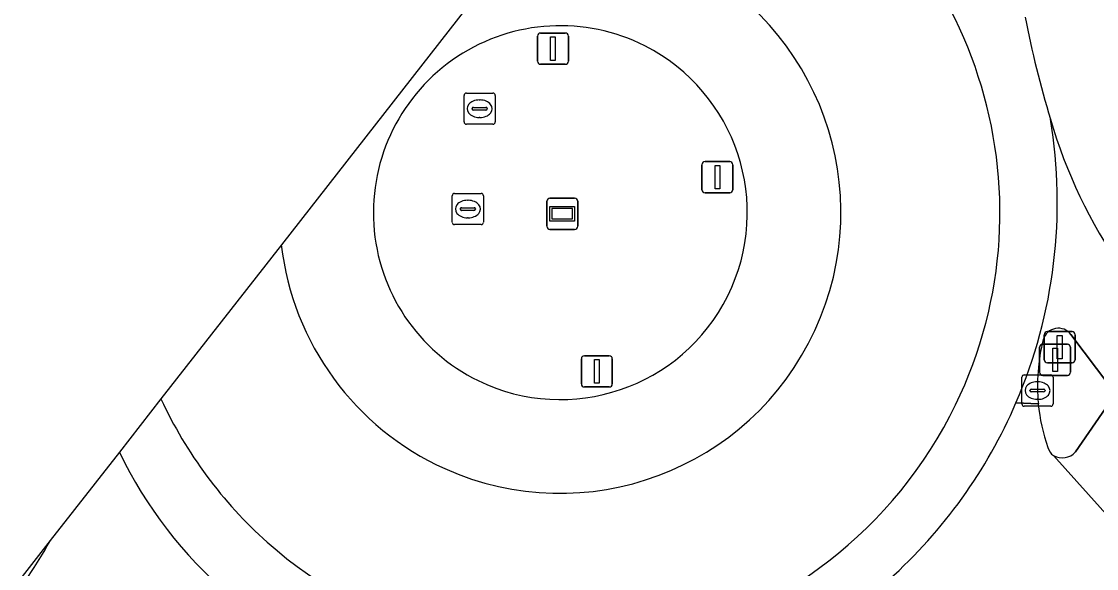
# Model space of a CAD drawing. Extents: x 155018 to 156648, y 383979 to 385733.
# Drawn here: x 155386.57 to 155421, y 385285.95 to 385303.48 of the extents above; entities that cross this region are included whole.
import ezdxf

# ---------------------------------------------------------------- set-up
doc = ezdxf.new("R2010")
doc.units = 0
for name, color, linetype in [('IMGEO_Berm_groen', 7, 'Continuous'), ('IMGEO_Groenvoorziening', 7, 'Continuous'), ('IMGEO_Kolk', 7, 'Continuous'), ('IMGEO_Lichtmast', 7, 'Continuous'), ('IMGEO_OVBaan_gesloten', 7, 'Continuous'), ('IMGEO_Rijbaan_lokaal_gesloten', 7, 'Continuous'), ('IMGEO_Rioolput', 7, 'Continuous'), ('IMGEO_Verkeersbordpaal', 7, 'Continuous'), ('IMGEO_Verkeerseiland_gesloten', 7, 'Continuous'), ('IMGEO_Voetpad_open', 7, 'Continuous'), ('IMGEO_Wegwijzer', 7, 'Continuous')]:
    doc.layers.add(name, color=color, linetype=linetype)

msp = doc.modelspace()

# ---------------------------------------------------------------- linework, layer by layer
at = {"layer": 'IMGEO_Berm_groen'}
for centre, radius, start, end in [((155453.857, 385310.629), 35.836, 191.2869, 196.67), ((155435.197, 385304.913), 16.321, 196.2389, 214.8742)]:
    msp.add_arc(centre, radius, start, end, dxfattribs=at)
at = {"layer": 'IMGEO_Groenvoorziening'}
for centre, start, end in [((155403.833, 385297.352), 63.1347, 243.9319), ((155403.828, 385297.354), 243.9907, 63.0759)]:
    msp.add_arc(centre, 5.99, start, end, dxfattribs=at)
at = {"layer": 'IMGEO_Kolk'}
for p, q in [((155418.613, 385291.226), (155418.613, 385292.078)), ((155418.688, 385292.152), (155419.54, 385292.152)), ((155419.101, 385291.932), (155419.126, 385291.932)), ((155419.614, 385292.078), (155419.614, 385291.226)), ((155418.872, 385291.646), (155418.872, 385291.658)), ((155419.31, 385291.609), (155418.912, 385291.609)), ((155418.915, 385291.695), (155419.313, 385291.695)), ((155419.356, 385291.658), (155419.356, 385291.646)), ((155419.124, 385291.372), (155419.099, 385291.372)), ((155419.54, 385291.152), (155418.688, 385291.152))]:
    msp.add_line(p, q, dxfattribs=at)
for points in [[(155418.613, 385291.226), (155418.613, 385292.078)], [(155418.688, 385292.152), (155419.54, 385292.152)], [(155419.614, 385292.078), (155419.614, 385291.226)], [(155419.54, 385291.152), (155418.688, 385291.152)]]:
    msp.add_lwpolyline(points, dxfattribs=at)
for centre, radius, start, end in [((155418.69, 385292.076), 0.0765, 91.552, 178.448), ((155418.69, 385292.076), 0.0765, 91.552, 178.448), ((155419.538, 385292.076), 0.0765, 1.552, 88.448), ((155419.538, 385292.076), 0.0765, 1.552, 88.448), ((155418.912, 385291.655), 0.0403, 85.8775, 175.7526), ((155418.909, 385291.645), 0.0366, 178.938, 274.7102), ((155419.313, 385291.652), 0.043, 264.8664, 352.4533), ((155419.317, 385291.657), 0.0386, 1.7309, 96.639), ((155418.69, 385291.228), 0.0765, 181.552, 268.448), ((155418.69, 385291.228), 0.0765, 181.552, 268.448), ((155419.538, 385291.228), 0.0765, 271.552, 358.448), ((155419.538, 385291.228), 0.0765, 271.552, 358.448)]:
    msp.add_arc(centre, radius, start, end, dxfattribs=at)
for centre, major_axis, ratio, start_param, end_param in [((155419.1, 385291.652), (-0.387, 0.002), 0.722429, 4.712389, 7.853982), ((155419.125, 385291.652), (-0.39, 0.002), 0.717154, 1.570796, 4.712389)]:
    msp.add_ellipse(centre, major_axis=major_axis, ratio=ratio, start_param=start_param, end_param=end_param, dxfattribs=at)
at = {"layer": 'IMGEO_Lichtmast'}
for p, q in [((155403.097, 385302.208), (155403.097, 385303.008)), ((155403.097, 385303.008), (155403.097, 385302.208)), ((155403.197, 385303.108), (155403.987, 385303.108)), ((155403.987, 385303.108), (155403.197, 385303.108)), ((155404.087, 385303.008), (155404.087, 385302.208)), ((155404.087, 385302.208), (155404.087, 385303.008)), ((155403.987, 385302.108), (155403.197, 385302.108)), ((155403.197, 385302.108), (155403.987, 385302.108)), ((155419.328, 385292.641), (155419.328, 385293.441)), ((155419.328, 385293.441), (155419.328, 385292.641)), ((155419.428, 385293.541), (155420.218, 385293.541)), ((155420.218, 385293.541), (155419.428, 385293.541)), ((155420.318, 385293.441), (155420.318, 385292.641)), ((155420.318, 385292.641), (155420.318, 385293.441)), ((155419.182, 385292.24), (155419.182, 385293.04)), ((155419.182, 385293.04), (155419.182, 385292.24)), ((155419.282, 385293.14), (155420.072, 385293.14)), ((155420.072, 385293.14), (155419.282, 385293.14)), ((155420.172, 385293.04), (155420.172, 385292.24)), ((155420.172, 385292.24), (155420.172, 385293.04)), ((155420.218, 385292.541), (155419.428, 385292.541)), ((155419.428, 385292.541), (155420.218, 385292.541)), ((155420.072, 385292.14), (155419.282, 385292.14)), ((155419.282, 385292.14), (155420.072, 385292.14))]:
    msp.add_line(p, q, dxfattribs=at)
for points in [[(155403.517, 385302.983), (155403.667, 385302.983), (155403.667, 385302.233), (155403.517, 385302.233), (155403.517, 385302.983)], [(155419.748, 385293.416), (155419.898, 385293.416), (155419.898, 385292.666), (155419.748, 385292.666), (155419.748, 385293.416)], [(155419.602, 385293.015), (155419.752, 385293.015), (155419.752, 385292.265), (155419.602, 385292.265), (155419.602, 385293.015)]]:
    msp.add_lwpolyline(points, dxfattribs=at)
for centre, start, end in [((155403.197, 385303.008), 90, 180), ((155403.197, 385303.008), 90, 180), ((155403.987, 385303.008), 0, 90), ((155403.987, 385303.008), 360, 90), ((155403.197, 385302.208), 180, 270), ((155403.197, 385302.208), 180, 270), ((155403.987, 385302.208), 270, 0), ((155403.987, 385302.208), 270, 0), ((155419.428, 385293.441), 90, 180), ((155419.428, 385293.441), 90, 180), ((155420.218, 385293.441), 0, 90), ((155420.218, 385293.441), 360, 90), ((155419.282, 385293.04), 90, 180), ((155419.282, 385293.04), 90, 180), ((155420.072, 385293.04), 0, 90), ((155420.072, 385293.04), 360, 90), ((155419.428, 385292.641), 180, 270), ((155419.428, 385292.641), 180, 270), ((155420.218, 385292.641), 270, 0), ((155420.218, 385292.641), 270, 0), ((155419.282, 385292.24), 180, 270), ((155419.282, 385292.24), 180, 270), ((155420.072, 385292.24), 270, 0), ((155420.072, 385292.24), 270, 0)]:
    msp.add_arc(centre, 0.1, start, end, dxfattribs=at)
at = {"layer": 'IMGEO_OVBaan_gesloten'}
for points in [[(155419.14, 385291.224), (155418.424, 385291.261)], [(155445.154, 385270.546), (155434.788, 385277.655), (155422.899, 385286.007), (155421.863, 385287.072), (155419.627, 385289.567)]]:
    msp.add_lwpolyline(points, dxfattribs=at)
for centre, radius, start, end in [((155403.582, 385297.627), 16.15, 311.8318, 336.7836), ((155425.075, 385291.785), 5.962, 185.4033, 199.1671), ((155419.903, 385289.955), 0.476, 195.4701, 234.6023)]:
    msp.add_arc(centre, radius, start, end, dxfattribs=at)
at = {"layer": 'IMGEO_Rijbaan_lokaal_gesloten'}
for points in [[(155394.896, 385296.321), (155391.041, 385291.385)], [(155420.181, 385293.446), (155421.433, 385291.79)], [(155391.041, 385291.385), (155389.707, 385289.676)], [(155418.424, 385291.261), (155419.14, 385291.224)], [(155389.707, 385289.676), (155387.497, 385286.846)], [(155387.497, 385286.846), (155383.565, 385281.811)]]:
    msp.add_lwpolyline(points, dxfattribs=at)
for centre, radius, start, end in [((155403.796, 385297.36), 14.112, 334.0997, 61.898), ((155403.796, 385297.36), 14.112, 334.0997, 61.898), ((155403.817, 385297.36), 8.999, 245.8156, 64.5118), ((155453.857, 385310.629), 35.836, 191.2869, 196.67), ((155403.543, 385297.678), 16.205, 336.673, 9.4869), ((155403.543, 385297.678), 16.205, 336.673, 9.4869), ((155435.197, 385304.913), 16.321, 196.2389, 214.8742), ((155403.835, 385297.351), 8.999, 186.5725, 245.6841), ((155419.779, 385293.151), 0.499, 36.2691, 164.3977), ((155425.12, 385291.802), 6.008, 165.7111, 185.5212), ((155403.853, 385297.32), 14.12, 204.8578, 228.2079), ((155403.853, 385297.32), 14.12, 204.8578, 228.2079), ((155403.582, 385297.627), 16.15, 311.8318, 336.7836), ((155403.796, 385297.361), 14.112, 228.4914, 334.0965), ((155403.796, 385297.361), 14.112, 228.4914, 334.0965), ((155402.542, 385295.905), 14.267, 205.8904, 252.3758), ((155402.542, 385295.905), 14.267, 205.8904, 252.3758), ((155367.897, 385298.099), 22.601, 313.8906, 330.1407), ((155367.897, 385298.099), 22.601, 313.8906, 330.1407)]:
    msp.add_arc(centre, radius, start, end, dxfattribs=at)
at = {"layer": 'IMGEO_Rioolput'}
for p, q in [((155400.746, 385300.258), (155400.746, 385301.11)), ((155400.821, 385301.184), (155401.673, 385301.184)), ((155401.234, 385300.964), (155401.259, 385300.964)), ((155401.747, 385301.11), (155401.747, 385300.258)), ((155401.005, 385300.678), (155401.005, 385300.69)), ((155401.443, 385300.641), (155401.045, 385300.641)), ((155401.048, 385300.727), (155401.446, 385300.727)), ((155401.489, 385300.69), (155401.489, 385300.678)), ((155401.673, 385300.184), (155400.821, 385300.184)), ((155401.257, 385300.404), (155401.232, 385300.404)), ((155400.369, 385297.043), (155400.369, 385297.895)), ((155400.444, 385297.969), (155401.296, 385297.969)), ((155401.37, 385297.895), (155401.37, 385297.043)), ((155400.628, 385297.463), (155400.628, 385297.475)), ((155401.066, 385297.426), (155400.668, 385297.426)), ((155400.671, 385297.512), (155401.069, 385297.512)), ((155400.857, 385297.749), (155400.882, 385297.749)), ((155401.112, 385297.475), (155401.112, 385297.463)), ((155400.88, 385297.189), (155400.855, 385297.189)), ((155401.296, 385296.969), (155400.444, 385296.969))]:
    msp.add_line(p, q, dxfattribs=at)
for points in [[(155400.746, 385300.258), (155400.746, 385301.11)], [(155400.821, 385301.184), (155401.673, 385301.184)], [(155401.747, 385301.11), (155401.747, 385300.258)], [(155401.673, 385300.184), (155400.821, 385300.184)], [(155400.369, 385297.043), (155400.369, 385297.895)], [(155400.444, 385297.969), (155401.296, 385297.969)], [(155401.37, 385297.895), (155401.37, 385297.043)], [(155401.296, 385296.969), (155400.444, 385296.969)]]:
    msp.add_lwpolyline(points, dxfattribs=at)
for centre, radius, start, end in [((155400.823, 385301.108), 0.0765, 91.552, 178.448), ((155400.823, 385301.108), 0.0765, 91.552, 178.448), ((155401.671, 385301.108), 0.0765, 1.552, 88.448), ((155401.671, 385301.108), 0.0765, 1.552, 88.448), ((155401.045, 385300.687), 0.0403, 85.8775, 175.7526), ((155401.042, 385300.677), 0.0366, 178.938, 274.7102), ((155401.446, 385300.684), 0.043, 264.8664, 352.4533), ((155401.45, 385300.689), 0.0386, 1.7309, 96.639), ((155400.823, 385300.26), 0.0765, 181.552, 268.448), ((155400.823, 385300.26), 0.0765, 181.552, 268.448), ((155401.671, 385300.26), 0.0765, 271.552, 358.448), ((155401.671, 385300.26), 0.0765, 271.552, 358.448), ((155400.446, 385297.893), 0.0765, 91.552, 178.448), ((155400.446, 385297.893), 0.0765, 91.552, 178.448), ((155401.294, 385297.893), 0.0765, 1.552, 88.448), ((155401.294, 385297.893), 0.0765, 1.552, 88.448), ((155400.668, 385297.472), 0.0403, 85.8775, 175.7526), ((155400.665, 385297.462), 0.0366, 178.938, 274.7102), ((155401.069, 385297.469), 0.043, 264.8664, 352.4533), ((155401.073, 385297.474), 0.0386, 1.7309, 96.639), ((155400.446, 385297.045), 0.0765, 181.552, 268.448), ((155400.446, 385297.045), 0.0765, 181.552, 268.448), ((155401.294, 385297.045), 0.0765, 271.552, 358.448), ((155401.294, 385297.045), 0.0765, 271.552, 358.448)]:
    msp.add_arc(centre, radius, start, end, dxfattribs=at)
for centre, major_axis, ratio, start_param, end_param in [((155401.233, 385300.684), (-0.387, 0.002), 0.722429, 4.712389, 7.853982), ((155401.258, 385300.684), (-0.39, 0.002), 0.717154, 1.570796, 4.712389), ((155400.856, 385297.469), (-0.387, 0.002), 0.722429, 4.712389, 7.853982), ((155400.881, 385297.469), (-0.39, 0.002), 0.717154, 1.570796, 4.712389)]:
    msp.add_ellipse(centre, major_axis=major_axis, ratio=ratio, start_param=start_param, end_param=end_param, dxfattribs=at)
at = {"layer": 'IMGEO_Verkeersbordpaal'}
for p, q in [((155408.365, 385298.088), (155408.365, 385298.888)), ((155408.365, 385298.888), (155408.365, 385298.088)), ((155408.465, 385298.988), (155409.255, 385298.988)), ((155409.255, 385298.988), (155408.465, 385298.988)), ((155409.355, 385298.888), (155409.355, 385298.088)), ((155409.355, 385298.088), (155409.355, 385298.888)), ((155409.255, 385297.988), (155408.465, 385297.988)), ((155408.465, 385297.988), (155409.255, 385297.988)), ((155404.505, 385291.868), (155404.505, 385292.668)), ((155404.505, 385292.668), (155404.505, 385291.868)), ((155404.605, 385292.768), (155405.395, 385292.768)), ((155405.395, 385292.768), (155404.605, 385292.768)), ((155405.495, 385292.668), (155405.495, 385291.868)), ((155405.495, 385291.868), (155405.495, 385292.668)), ((155405.395, 385291.768), (155404.605, 385291.768)), ((155404.605, 385291.768), (155405.395, 385291.768))]:
    msp.add_line(p, q, dxfattribs=at)
for points in [[(155408.785, 385298.863), (155408.935, 385298.863), (155408.935, 385298.113), (155408.785, 385298.113), (155408.785, 385298.863)], [(155404.925, 385292.643), (155405.075, 385292.643), (155405.075, 385291.893), (155404.925, 385291.893), (155404.925, 385292.643)]]:
    msp.add_lwpolyline(points, dxfattribs=at)
for centre, start, end in [((155408.465, 385298.888), 90, 180), ((155408.465, 385298.888), 90, 180), ((155409.255, 385298.888), 0, 90), ((155409.255, 385298.888), 360, 90), ((155408.465, 385298.088), 180, 270), ((155408.465, 385298.088), 180, 270), ((155409.255, 385298.088), 270, 0), ((155409.255, 385298.088), 270, 0), ((155404.605, 385292.668), 90, 180), ((155404.605, 385292.668), 90, 180), ((155405.395, 385292.668), 0, 90), ((155405.395, 385292.668), 360, 90), ((155404.605, 385291.868), 180, 270), ((155404.605, 385291.868), 180, 270), ((155405.395, 385291.868), 270, 0), ((155405.395, 385291.868), 270, 0)]:
    msp.add_arc(centre, 0.1, start, end, dxfattribs=at)
at = {"layer": 'IMGEO_Verkeerseiland_gesloten'}
for points in [[(155402.667, 385306.274), (155394.896, 385296.321)], [(155421.433, 385291.79), (155420.181, 385293.446)], [(155420.327, 385289.686), (155421.394, 385291.235)]]:
    msp.add_lwpolyline(points, dxfattribs=at)
for centre, radius, start, end in [((155403.817, 385297.36), 8.999, 245.8156, 64.5118), ((155403.833, 385297.352), 5.99, 63.1347, 243.9319), ((155403.828, 385297.354), 5.99, 243.9907, 63.0759), ((155403.835, 385297.351), 8.999, 186.5725, 245.6841), ((155419.779, 385293.151), 0.499, 36.2691, 164.3977), ((155425.12, 385291.802), 6.008, 165.7111, 185.5212), ((155425.075, 385291.785), 5.962, 185.4033, 199.1671), ((155419.903, 385289.955), 0.476, 195.4701, 234.6023), ((155419.903, 385290.064), 0.568, 240.9681, 318.328)]:
    msp.add_arc(centre, radius, start, end, dxfattribs=at)
at = {"layer": 'IMGEO_Voetpad_open'}
for points in [[(155421.394, 385291.235), (155420.327, 385289.686)], [(155419.627, 385289.567), (155421.863, 385287.072)]]:
    msp.add_lwpolyline(points, dxfattribs=at)
msp.add_arc((155419.903, 385290.064), 0.568, 240.9681, 318.328, dxfattribs=at)
at = {"layer": 'IMGEO_Wegwijzer'}
for p, q in [((155403.496, 385297.817), (155404.286, 385297.817)), ((155404.286, 385297.817), (155403.496, 385297.817)), ((155403.396, 385296.917), (155403.396, 385297.717)), ((155403.396, 385297.717), (155403.396, 385296.917)), ((155404.386, 385297.717), (155404.386, 385296.917)), ((155404.386, 385296.917), (155404.386, 385297.717)), ((155404.286, 385296.817), (155403.496, 385296.817)), ((155403.496, 385296.817), (155404.286, 385296.817))]:
    msp.add_line(p, q, dxfattribs=at)
for points in [[(155403.497, 385297.549), (155404.285, 385297.549), (155404.285, 385297.085), (155403.497, 385297.085), (155403.497, 385297.549)], [(155403.562, 385297.484), (155403.562, 385297.15), (155404.22, 385297.15), (155404.22, 385297.484), (155403.562, 385297.484)]]:
    msp.add_lwpolyline(points, dxfattribs=at)
for centre, start, end in [((155403.496, 385297.717), 90, 180), ((155403.496, 385297.717), 90, 180), ((155404.286, 385297.717), 0, 90), ((155404.286, 385297.717), 360, 90), ((155403.496, 385296.917), 180, 270), ((155403.496, 385296.917), 180, 270), ((155404.286, 385296.917), 270, 0), ((155404.286, 385296.917), 270, 0)]:
    msp.add_arc(centre, 0.1, start, end, dxfattribs=at)

doc.saveas('drawing.dxf')
